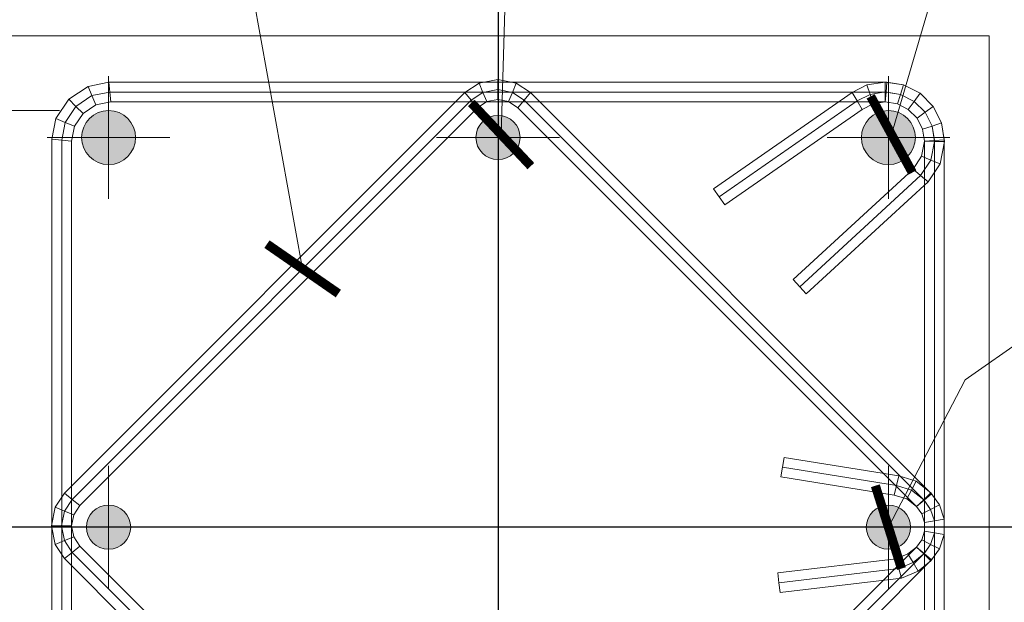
# Model space of a CAD drawing. Header units: millimetres. Extents: x 363306 to 7757304, y 1022887 to 1207196.
# Tile 458 of 656: x 1779664 to 1783674, y 1083244 to 1085615. Entities that reach past the tile are written whole.
import ezdxf
from ezdxf import colors
from ezdxf.entities.mleader import LeaderData, LeaderLine
from ezdxf.math import Vec2, Vec3

# ---------------------------------------------------------------- set-up
doc = ezdxf.new("R2010")
doc.units = ezdxf.units.MM
doc.linetypes.add('ACAD_ISO10W100', pattern=[18, 12, -3, 0, -3])
doc.linetypes.add('CENTERX2', pattern=[101.6, 63.5, -12.7, 12.7, -12.7])
for name, color, linetype in [('0 @ 100', 7, 'Continuous'), ('kcd_tx', 7, 'Continuous'), ('Оси', 7, 'Continuous')]:
    doc.layers.add(name, color=color, linetype=linetype)
for name, color, linetype, lineweight in [('арматура', 1, 'Continuous', 40), ('Выноска', 5, 'Continuous', 15), ('выноски', 170, 'Continuous', 15), ('Основная', 7, 'Continuous', 40)]:
    doc.layers.add(name, color=color, linetype=linetype, lineweight=lineweight)
doc.styles.add('iso', font='isocpeur.TTF')
doc.styles.add('PDF ISOCPEUR Italic', font='isocpeui.ttf')
doc.styles.get("Standard").update_dxf_attribs({"font": 'isocpeui.ttf'})
doc.styles.add('ГОСТ 2.304', font='isocpeui.ttf')
doc.dimstyles.new('Санжар', dxfattribs={"dimtxt": 240, "dimasz": 200, "dimexe": 200, "dimexo": 200, "dimgap": 50, "dimtad": 1, "dimdec": 0, "dimtxsty": 'Standard', "dimblk": 'OBLIQUE', "dimcen": 2.5, "dimdle": 200, "dimclrd": 152, "dimclre": 152, "dimclrt": 152, "dimadec": 0, "dimazin": 0, "dimtfac": 1, "dimtdec": 0, "dimtmove": 0, "dimatfit": 3, "dimldrblk": 'OBLIQUE', "dimfxl": 0, "dimlwd": 0, "dimlwe": 0, "dimarcsym": 0})

# ---------------------------------------------------------------- blocks, each defined once
blk = doc.blocks.new('*U52')
at = {"linetype": 'ACAD_ISO10W100', "lineweight": 5}
h = blk.add_hatch(color=140, dxfattribs=at)
edge = h.paths.add_edge_path()
edge.add_arc((0, 0), 9, 0, 360)
at = {"color": 1, "linetype": 'CENTERX2', "lineweight": 0, "ltscale": 10}
for p, q in [((0, -25), (0, 25)), ((-25, 0), (25, 0))]:
    blk.add_line(p, q, dxfattribs=at)
at = {"layer": 'арматура', "color": 140, "lineweight": 15, "ltscale": 1.5}
blk.add_circle((0, 0), 9, dxfattribs=at)
blk = doc.blocks.new('*U51')
at = {"lineweight": 5, "ltscale": 3}
h = blk.add_hatch(color=42, dxfattribs=at)
edge = h.paths.add_edge_path()
edge.add_arc((0, 0), 11, 0, 360)
at = {"color": 1, "linetype": 'CENTERX2', "lineweight": 0, "ltscale": 10}
for p, q in [((0, -25), (0, 25)), ((-25, 0), (25, 0))]:
    blk.add_line(p, q, dxfattribs=at)
at = {"layer": 'арматура', "color": 42, "lineweight": 15, "ltscale": 1.5}
blk.add_circle((0, 0), 11, dxfattribs=at)
blk = doc.blocks.new('_Oblique')
at = {"color": 0, "linetype": 'ByBlock', "lineweight": -2}
blk.add_line((-0.5, -0.5), (0.5, 0.5), dxfattribs=at)
blk = doc.blocks.new('*D1517')
at = {"layer": 'Defpoints', "color": 0, "lineweight": 25, "transparency": 16777216}
for p in [(1778512.1, 1085245.8), (1780026.1, 1085245.8), (1779612.1, 1083549.8)]:
    blk.add_point(p, dxfattribs=at)
at = {"layer": 'kcd_tx', "lineweight": 0, "transparency": 16777216}
for p, q in [((1778512.1, 1083349.8), (1778512.1, 1085445.8)), ((1779826.1, 1085245.8), (1778312.1, 1085245.8)), ((1779412.1, 1083549.8), (1778312.1, 1083549.8))]:
    blk.add_line(p, q, dxfattribs=at)
at = {"layer": 'kcd_tx', "lineweight": 0, "transparency": 16777216, "xscale": 200, "yscale": 200, "zscale": 200}
for p, rotation in [((1778512.1, 1085245.8), 90), ((1778512.1, 1083549.8), 270)]:
    blk.add_blockref('_Oblique', p, dxfattribs=dict(at, rotation=rotation))
at = {"layer": 'kcd_tx', "lineweight": 0, "transparency": 16777216, "insert": (1778340.5, 1084397.8), "char_height": 240, "attachment_point": 5, "rotation": 90, "bg_fill": 3, "box_fill_scale": 1.1, "bg_fill_color": 256, "bg_fill_true_color": 13158600, "bg_fill_transparency": 0}
blk.add_mtext('170', dxfattribs=at)
blk = doc.blocks.new('*D1518')
at = {"layer": 'Defpoints', "color": 0, "lineweight": 25, "transparency": 16777216}
for p in [(1779612.1, 1083549.8), (1778512.1, 1081849.8), (1780026.1, 1081849.8)]:
    blk.add_point(p, dxfattribs=at)
at = {"layer": 'kcd_tx', "lineweight": 0, "transparency": 16777216}
for p, q in [((1778512.1, 1083749.8), (1778512.1, 1081649.8)), ((1779412.1, 1083549.8), (1778312.1, 1083549.8)), ((1779826.1, 1081849.8), (1778312.1, 1081849.8))]:
    blk.add_line(p, q, dxfattribs=at)
at = {"layer": 'kcd_tx', "lineweight": 0, "transparency": 16777216, "xscale": 200, "yscale": 200, "zscale": 200}
for p, rotation in [((1778512.1, 1083549.8), 90), ((1778512.1, 1081849.8), 270)]:
    blk.add_blockref('_Oblique', p, dxfattribs=dict(at, rotation=rotation))
at = {"layer": 'kcd_tx', "lineweight": 0, "transparency": 16777216, "insert": (1778340.5, 1082699.8), "char_height": 240, "attachment_point": 5, "rotation": 90, "bg_fill": 3, "box_fill_scale": 1.1, "bg_fill_color": 256, "bg_fill_true_color": 13158600, "bg_fill_transparency": 0}
blk.add_mtext('170', dxfattribs=at)
blk = doc.blocks.new('*D1519')
at = {"layer": 'Defpoints', "color": 0, "lineweight": 25, "transparency": 16777216}
for p in [(1778512.1, 1085549.8), (1779612.1, 1085549.8), (1780026.1, 1085245.8)]:
    blk.add_point(p, dxfattribs=at)
at = {"layer": 'kcd_tx', "lineweight": 0, "transparency": 16777216}
for p, q in [((1778512.1, 1085549.8), (1778512.1, 1086185.6)), ((1779412.1, 1085549.8), (1778312.1, 1085549.8)), ((1778512.1, 1085045.8), (1778512.1, 1085549.8)), ((1779826.1, 1085245.8), (1778312.1, 1085245.8))]:
    blk.add_line(p, q, dxfattribs=at)
at = {"layer": 'kcd_tx', "lineweight": 0, "transparency": 16777216, "xscale": 200, "yscale": 200, "zscale": 200}
for p, rotation in [((1778512.1, 1085549.8), 90), ((1778512.1, 1085245.8), 270)]:
    blk.add_blockref('_Oblique', p, dxfattribs=dict(at, rotation=rotation))
at = {"layer": 'kcd_tx', "lineweight": 0, "transparency": 16777216, "insert": (1778342.1, 1085967.7), "char_height": 240, "attachment_point": 5, "rotation": 90, "bg_fill": 3, "box_fill_scale": 1.1, "bg_fill_color": 256, "bg_fill_true_color": 13158600, "bg_fill_transparency": 0}
blk.add_mtext('30', dxfattribs=at)
blk = doc.blocks.new('_ArchTick')
at = {"color": 0, "linetype": 'ByBlock', "const_width": 0.15}
blk.add_lwpolyline([(-0.5, -0.5), (0.5, 0.5)], dxfattribs=at)

msp = doc.modelspace()

# ---------------------------------------------------------------- linework, layer by layer
at = {"lineweight": 15}
for p, q in [((1781534.981, 1085357.272), (1781610.763, 1085372.346)), ((1781610.763, 1085372.346), (1781686.546, 1085357.272)), ((1781610.763, 1085372.346), (1781610.763, 1085331.563)), ((1779864.255, 1085291.573), (1779942.625, 1085343.938)), ((1779942.625, 1085343.938), (1780027.19, 1085360.759)), ((1779942.625, 1085343.938), (1779958.232, 1085306.259)), ((1780027.19, 1085360.759), (1783195.365, 1085360.759)), ((1780027.19, 1085360.759), (1780031.129, 1085320.759)), ((1781477.415, 1085318.808), (1781534.981, 1085357.272)), ((1781534.981, 1085357.272), (1781550.588, 1085319.593)), ((1781610.763, 1085290.779), (1781610.763, 1085331.563)), ((1781686.546, 1085357.272), (1781670.938, 1085319.593)), ((1781686.546, 1085357.272), (1781744.111, 1085318.808)), ((1783053.855, 1085319.011), (1783114.597, 1085349.961)), ((1783114.597, 1085349.961), (1783189.069, 1085361.756)), ((1783114.597, 1085349.961), (1783127.111, 1085311.444)), ((1783189.069, 1085361.756), (1783263.541, 1085349.961)), ((1783189.069, 1085361.756), (1783189.069, 1085321.257)), ((1783195.365, 1085360.759), (1783192.217, 1085320.759)), ((1783195.365, 1085360.759), (1783263.541, 1085349.961)), ((1783263.541, 1085349.961), (1783251.026, 1085311.444)), ((1783263.541, 1085349.961), (1783251.026, 1085311.444)), ((1783263.541, 1085349.961), (1783330.723, 1085315.729)), ((1783263.541, 1085349.961), (1783330.723, 1085315.729)), ((1779811.89, 1085213.202), (1779864.255, 1085291.573)), ((1779847.047, 1083688.439), (1781477.415, 1085318.808)), ((1779864.255, 1085291.573), (1779893.093, 1085262.734)), ((1779973.839, 1085268.579), (1779958.232, 1085306.259)), ((1780035.069, 1085280.759), (1780031.129, 1085320.759)), ((1781477.415, 1085318.808), (1781502.914, 1085287.738)), ((1781528.412, 1085256.668), (1781502.914, 1085287.738)), ((1781566.195, 1085281.914), (1781550.588, 1085319.593)), ((1781566.195, 1085281.914), (1781610.763, 1085290.779)), ((1781610.763, 1085290.779), (1781655.331, 1085281.914)), ((1781655.331, 1085281.914), (1781670.938, 1085319.593)), ((1781693.114, 1085256.668), (1781718.613, 1085287.738)), ((1781744.111, 1085318.808), (1781718.613, 1085287.738)), ((1781744.111, 1085318.808), (1783377.478, 1083685.441)), ((1782489.724, 1084927.165), (1783053.855, 1085319.011)), ((1783053.855, 1085319.011), (1783074.439, 1085284.606)), ((1783139.626, 1085272.928), (1783127.111, 1085311.444)), ((1783189.069, 1085280.759), (1783189.069, 1085321.257)), ((1783189.069, 1085280.759), (1783192.217, 1085320.759)), ((1783238.512, 1085272.928), (1783251.026, 1085311.444)), ((1783238.512, 1085272.928), (1783251.026, 1085311.444)), ((1783330.723, 1085315.729), (1783306.919, 1085282.965)), ((1783330.723, 1085315.729), (1783306.919, 1085282.965)), ((1783330.723, 1085315.729), (1783384.04, 1085262.413)), ((1783330.723, 1085315.729), (1783384.04, 1085262.413)), ((1779921.932, 1085233.896), (1779893.093, 1085262.734)), ((1779909.187, 1083637.442), (1781528.412, 1085256.668)), ((1779921.932, 1085233.896), (1779973.839, 1085268.579)), ((1779973.839, 1085268.579), (1780035.069, 1085280.759)), ((1780035.069, 1085280.759), (1783189.069, 1085280.759)), ((1781528.412, 1085256.668), (1781566.195, 1085281.914)), ((1781655.331, 1085281.914), (1781693.114, 1085256.668)), ((1781693.114, 1085256.668), (1783316.457, 1083633.325)), ((1782535.363, 1084861.46), (1783095.023, 1085250.201)), ((1783095.023, 1085250.201), (1783074.439, 1085284.606)), ((1783095.023, 1085250.201), (1783139.626, 1085272.928)), ((1783139.626, 1085272.928), (1783189.069, 1085280.759)), ((1783189.069, 1085280.759), (1783238.512, 1085272.928)), ((1783189.069, 1085280.759), (1783238.512, 1085272.928)), ((1783238.512, 1085272.928), (1783283.114, 1085250.201)), ((1783238.512, 1085272.928), (1783283.114, 1085250.201)), ((1783283.114, 1085250.201), (1783306.919, 1085282.965)), ((1783283.114, 1085250.201), (1783306.919, 1085282.965)), ((1783283.114, 1085250.201), (1783318.512, 1085214.804)), ((1783283.114, 1085250.201), (1783318.512, 1085214.804)), ((1783384.04, 1085262.413), (1783351.276, 1085238.609)), ((1783384.04, 1085262.413), (1783351.276, 1085238.609)), ((1783384.04, 1085262.413), (1783418.271, 1085195.231)), ((1783384.04, 1085262.413), (1783418.271, 1085195.231)), ((1779795.069, 1085128.638), (1779811.89, 1085213.202)), ((1779811.89, 1085213.202), (1779849.569, 1085197.595)), ((1779887.248, 1085181.988), (1779921.932, 1085233.896)), ((1783318.512, 1085214.804), (1783351.276, 1085238.609)), ((1783318.512, 1085214.804), (1783351.276, 1085238.609)), ((1783318.512, 1085214.804), (1783341.238, 1085170.201)), ((1783318.512, 1085214.804), (1783341.238, 1085170.201)), ((1779887.248, 1085181.988), (1779849.569, 1085197.595)), ((1779875.069, 1085120.759), (1779887.248, 1085181.988)), ((1783341.238, 1085170.201), (1783379.754, 1085182.716)), ((1783341.238, 1085170.201), (1783379.754, 1085182.716)), ((1783341.238, 1085170.201), (1783349.069, 1085120.759)), ((1783341.238, 1085170.201), (1783349.069, 1085120.759)), ((1783418.271, 1085195.231), (1783379.754, 1085182.716)), ((1783418.271, 1085195.231), (1783379.754, 1085182.716)), ((1783418.271, 1085195.231), (1783429.069, 1085127.055)), ((1783418.271, 1085195.231), (1783430.319, 1085119.163)), ((1779795.069, 1081966.879), (1779795.069, 1085128.638)), ((1779795.069, 1085128.638), (1779835.069, 1085124.698)), ((1783429.069, 1085127.055), (1783389.069, 1085123.907)), ((1783429.069, 1085127.055), (1783429.069, 1081966.879)), ((1779875.069, 1085120.759), (1779835.069, 1085124.698)), ((1779875.069, 1081974.759), (1779875.069, 1085120.759)), ((1783349.069, 1085120.759), (1783336.89, 1085059.529)), ((1783349.069, 1085120.759), (1783389.069, 1085123.907)), ((1783349.069, 1085120.759), (1783349.069, 1081974.759)), ((1783349.069, 1085120.759), (1783389.694, 1085119.961)), ((1783430.319, 1085119.163), (1783389.694, 1085119.961)), ((1783430.319, 1085119.163), (1783412.248, 1085028.315)), ((1783336.89, 1085059.529), (1783302.206, 1085007.622)), ((1783336.89, 1085059.529), (1783374.569, 1085043.922)), ((1783302.206, 1085007.622), (1782813.547, 1084557.922)), ((1783302.206, 1085007.622), (1783332.809, 1084981.425)), ((1783412.248, 1085028.315), (1783363.413, 1084955.228)), ((1783412.248, 1085028.315), (1783374.569, 1085043.922)), ((1783363.413, 1084955.228), (1783332.809, 1084981.425)), ((1782489.724, 1084927.165), (1782512.544, 1084894.313)), ((1783363.413, 1084955.228), (1782867.72, 1084499.056)), ((1782535.363, 1084861.46), (1782512.544, 1084894.313)), ((1782813.547, 1084557.922), (1782840.633, 1084528.489)), ((1782867.72, 1084499.056), (1782840.633, 1084528.489)), ((1782776.803, 1083832.972), (1782770.496, 1083793.472)), ((1782776.803, 1083832.972), (1783244.098, 1083758.357)), ((1782764.189, 1083753.973), (1782770.496, 1083793.472)), ((1782764.189, 1083753.973), (1783225.982, 1083680.236)), ((1783244.098, 1083758.357), (1783235.04, 1083719.297)), ((1783244.098, 1083758.357), (1783315.097, 1083736.596)), ((1783315.097, 1083736.596), (1783296.136, 1083700.571)), ((1783315.097, 1083736.596), (1783374.77, 1083689.169)), ((1779808.583, 1083630.874), (1779847.047, 1083688.439)), ((1779847.047, 1083688.439), (1779878.117, 1083662.941)), ((1783225.982, 1083680.236), (1783235.04, 1083719.297)), ((1783277.175, 1083664.546), (1783296.136, 1083700.571)), ((1783374.77, 1083689.169), (1783345.613, 1083661.247)), ((1783377.478, 1083685.441), (1783346.968, 1083659.383)), ((1783374.77, 1083689.169), (1783410.044, 1083640.618)), ((1783377.478, 1083685.441), (1783410.044, 1083640.618)), ((1779909.187, 1083637.442), (1779878.117, 1083662.941)), ((1783225.982, 1083680.236), (1783277.175, 1083664.546)), ((1783277.175, 1083664.546), (1783316.457, 1083633.325)), ((1783316.457, 1083633.325), (1783345.613, 1083661.247)), ((1783316.457, 1083633.325), (1783346.968, 1083659.383)), ((1779793.509, 1083555.092), (1779808.583, 1083630.874)), ((1779808.583, 1083630.874), (1779846.262, 1083615.267)), ((1779883.941, 1083599.66), (1779846.262, 1083615.267)), ((1779883.941, 1083599.66), (1779909.187, 1083637.442)), ((1783316.457, 1083633.325), (1783337.875, 1083603.847)), ((1783316.457, 1083633.325), (1783337.875, 1083603.847)), ((1783337.875, 1083603.847), (1783373.959, 1083622.233)), ((1783337.875, 1083603.847), (1783373.959, 1083622.233)), ((1783337.875, 1083603.847), (1783349.134, 1083569.193)), ((1783337.875, 1083603.847), (1783349.134, 1083569.193)), ((1783410.044, 1083640.618), (1783373.959, 1083622.233)), ((1783410.044, 1083640.618), (1783373.959, 1083622.233)), ((1783410.044, 1083640.618), (1783429.134, 1083581.863)), ((1783410.044, 1083640.618), (1783429.134, 1083581.863)), ((1779875.076, 1083555.092), (1779883.941, 1083599.66)), ((1783349.134, 1083569.193), (1783389.134, 1083575.528)), ((1783349.134, 1083569.193), (1783389.134, 1083575.528)), ((1783349.134, 1083569.193), (1783349.134, 1083532.755)), ((1783349.134, 1083569.193), (1783349.134, 1083532.755)), ((1783429.134, 1083581.863), (1783389.134, 1083575.528)), ((1783429.134, 1083581.863), (1783389.134, 1083575.528)), ((1783429.134, 1083581.863), (1783429.134, 1083520.085)), ((1783429.134, 1083581.863), (1783429.134, 1083520.085)), ((1779808.583, 1083479.309), (1779793.509, 1083555.092)), ((1779793.509, 1083555.092), (1779834.292, 1083555.092)), ((1779875.076, 1083555.092), (1779834.292, 1083555.092)), ((1779883.941, 1083510.524), (1779875.076, 1083555.092)), ((1783349.134, 1083532.755), (1783337.875, 1083498.101)), ((1783349.134, 1083532.755), (1783337.875, 1083498.101)), ((1783349.134, 1083532.755), (1783389.134, 1083526.42)), ((1783349.134, 1083532.755), (1783389.134, 1083526.42)), ((1783429.134, 1083520.085), (1783389.134, 1083526.42)), ((1783429.134, 1083520.085), (1783389.134, 1083526.42)), ((1779808.583, 1083479.309), (1779846.262, 1083494.916)), ((1779883.941, 1083510.524), (1779846.262, 1083494.916)), ((1779909.187, 1083472.741), (1779883.941, 1083510.524)), ((1783337.875, 1083498.101), (1783316.457, 1083468.623)), ((1783337.875, 1083498.101), (1783316.457, 1083468.623)), ((1783337.875, 1083498.101), (1783373.959, 1083479.715)), ((1783337.875, 1083498.101), (1783373.959, 1083479.715)), ((1783429.134, 1083520.085), (1783410.044, 1083461.329)), ((1783429.134, 1083520.085), (1783410.044, 1083461.329)), ((1779847.047, 1083421.744), (1779808.583, 1083479.309)), ((1779847.047, 1083421.744), (1779878.117, 1083447.242)), ((1779909.187, 1083472.741), (1779878.117, 1083447.242)), ((1781532.53, 1081849.397), (1779909.187, 1083472.741)), ((1783316.457, 1083468.623), (1781697.232, 1081849.397)), ((1783316.457, 1083468.623), (1783281.528, 1083440.524)), ((1783316.457, 1083468.623), (1783346.968, 1083442.565)), ((1783316.457, 1083468.623), (1783345.684, 1083440.798)), ((1783377.478, 1083416.507), (1783346.968, 1083442.565)), ((1783410.044, 1083461.329), (1783373.959, 1083479.715)), ((1783410.044, 1083461.329), (1783373.959, 1083479.715)), ((1783410.044, 1083461.329), (1783374.911, 1083412.973)), ((1783410.044, 1083461.329), (1783377.478, 1083416.507)), ((1781481.533, 1081787.257), (1779847.047, 1083421.744)), ((1783377.478, 1083416.507), (1781748.229, 1081787.257)), ((1783234.106, 1083420.467), (1782751.139, 1083363.452)), ((1783281.528, 1083440.524), (1783234.106, 1083420.467)), ((1783234.106, 1083420.467), (1783244.447, 1083381.41)), ((1783281.528, 1083440.524), (1783302.251, 1083405.858)), ((1783322.973, 1083371.192), (1783302.251, 1083405.858)), ((1783374.911, 1083412.973), (1783322.973, 1083371.192)), ((1783374.911, 1083412.973), (1783345.684, 1083440.798)), ((1782751.139, 1083363.452), (1782755.829, 1083323.728)), ((1783254.788, 1083342.353), (1783244.447, 1083381.41)), ((1783322.973, 1083371.192), (1783254.788, 1083342.353)), ((1782760.518, 1083284.004), (1782755.829, 1083323.728)), ((1783254.788, 1083342.353), (1782760.518, 1083284.004))]:
    msp.add_line(p, q, dxfattribs=at)
at = {"color": 9, "lineweight": 15}
for p, q in [((1781550.588, 1085319.593), (1781610.763, 1085331.563)), ((1781610.763, 1085331.563), (1781670.938, 1085319.593)), ((1779878.117, 1083662.941), (1781502.914, 1085287.738)), ((1779893.093, 1085262.734), (1779958.232, 1085306.259)), ((1779958.232, 1085306.259), (1780031.129, 1085320.759)), ((1780031.129, 1085320.759), (1783192.217, 1085320.759)), ((1781502.914, 1085287.738), (1781550.588, 1085319.593)), ((1781670.938, 1085319.593), (1781718.613, 1085287.738)), ((1781718.613, 1085287.738), (1783346.968, 1083659.383)), ((1783074.439, 1085284.606), (1783127.111, 1085311.444)), ((1783127.111, 1085311.444), (1783189.069, 1085321.257)), ((1783189.069, 1085321.257), (1783251.026, 1085311.444)), ((1783192.217, 1085320.759), (1783251.026, 1085311.444)), ((1783251.026, 1085311.444), (1783306.919, 1085282.965)), ((1783251.026, 1085311.444), (1783306.919, 1085282.965)), ((1779849.569, 1085197.595), (1779893.093, 1085262.734)), ((1782512.544, 1084894.313), (1783074.439, 1085284.606)), ((1783306.919, 1085282.965), (1783351.276, 1085238.609)), ((1783306.919, 1085282.965), (1783351.276, 1085238.609)), ((1783351.276, 1085238.609), (1783379.754, 1085182.716)), ((1783351.276, 1085238.609), (1783379.754, 1085182.716)), ((1779835.069, 1085124.698), (1779849.569, 1085197.595)), ((1783379.754, 1085182.716), (1783389.069, 1085123.907)), ((1783379.754, 1085182.716), (1783389.694, 1085119.961)), ((1779835.069, 1081970.819), (1779835.069, 1085124.698)), ((1783389.694, 1085119.961), (1783374.569, 1085043.922)), ((1783389.069, 1085123.907), (1783389.069, 1081970.819)), ((1783374.569, 1085043.922), (1783332.809, 1084981.425)), ((1783332.809, 1084981.425), (1782840.633, 1084528.489)), ((1782770.496, 1083793.472), (1783235.04, 1083719.297)), ((1783235.04, 1083719.297), (1783296.136, 1083700.571)), ((1783296.136, 1083700.571), (1783345.613, 1083661.247)), ((1779846.262, 1083615.267), (1779878.117, 1083662.941)), ((1783345.613, 1083661.247), (1783373.959, 1083622.233)), ((1783346.968, 1083659.383), (1783373.959, 1083622.233)), ((1779834.292, 1083555.092), (1779846.262, 1083615.267)), ((1783373.959, 1083622.233), (1783389.134, 1083575.528)), ((1783373.959, 1083622.233), (1783389.134, 1083575.528)), ((1783389.134, 1083575.528), (1783389.134, 1083526.42)), ((1783389.134, 1083575.528), (1783389.134, 1083526.42)), ((1779846.262, 1083494.916), (1779834.292, 1083555.092)), ((1783389.134, 1083526.42), (1783373.959, 1083479.715)), ((1783389.134, 1083526.42), (1783373.959, 1083479.715)), ((1779878.117, 1083447.242), (1779846.262, 1083494.916)), ((1781507.031, 1081818.327), (1779878.117, 1083447.242)), ((1783346.968, 1083442.565), (1781722.73, 1081818.327)), ((1783373.959, 1083479.715), (1783345.684, 1083440.798)), ((1783373.959, 1083479.715), (1783346.968, 1083442.565)), ((1783302.251, 1083405.858), (1783244.447, 1083381.41)), ((1783345.684, 1083440.798), (1783302.251, 1083405.858)), ((1783244.447, 1083381.41), (1782755.829, 1083323.728))]:
    msp.add_line(p, q, dxfattribs=at)
at = {"layer": 'Выноска'}
msp.add_lwpolyline([(1783612.069, 1081549.759), (1779612.069, 1081549.759), (1779612.069, 1085549.759), (1783612.069, 1085549.759)], close=True, dxfattribs=at)
at = {"layer": 'Оси', "ltscale": 500}
for p, q in [((1781612.069, 1086727.097), (1781612.069, 1078978.126)), ((1785389.668, 1083549.759), (1776662.68, 1083549.759))]:
    msp.add_line(p, q, dxfattribs=at)

# ---------------------------------------------------------------- block references
at = {"layer": 'Основная', "color": 6, "lineweight": 18, "xscale": 10, "yscale": 10, "zscale": 10}
for name, p in [('*U51', (1780026.069, 1085135.759)), ('*U52', (1781612.069, 1085135.759)), ('*U51', (1783202.069, 1085135.759)), ('*U52', (1780026.069, 1083549.759)), ('*U52', (1783202.069, 1083549.759))]:
    msp.add_blockref(name, p, dxfattribs=at)

# ---------------------------------------------------------------- texts
at = {"lineweight": 9, "char_height": 400, "width": 9717.00309, "attachment_point": 1, "style": 'iso'}
for insert in [(1179462.79, 1087508.085, 0), (1224462.79, 1087508.085, 0), (1134531.899, 1087474.922, 0), (1269531.899, 1087474.922, 0)]:
    msp.add_mtext('\\pi1764.372;Примерных вид для\\P\\pi488.236;стена монтажа (Газоблок)', dxfattribs=dict(at, insert=insert))
at = {"color": 18, "lineweight": 0, "true_color": 0x000000, "char_height": 500, "width": 9430.53612, "attachment_point": 1}
for s, insert in [('\\pi643.3;{\\LКолонна монолитная K-1\\P\\pi2988.375;}(опалубка)', (1688064.24, 1087204.928)), ('\\pi643.3;{\\LКолонна монолитная K-2\\P\\pi2988.375;}(опалубка)', (1745064.24, 1087204.928))]:
    msp.add_mtext(s, dxfattribs=dict(at, insert=insert))
at = {"layer": '0 @ 100', "color": 7, "insert": (761996.908, 1075986.433), "char_height": 318.940213, "width": 19697.5359, "attachment_point": 4, "style": 'ГОСТ 2.304'}
msp.add_mtext('\\pi5457.36288;{\\fISOCPEUR|b1|i1|c204|p34;Характеристика участка строительства:\\P\\pi0;\\P}Расчетная зимняя температура воздух 15 °С.\\PСкоростной напор ветра   - 38кг/м2.\\PВес снегового покрова    - 50кг/м2.\\PКлассификация зданий по функциональной пожарной опасности - Ф 4.1 \\PКоэффициент надежности по назначению - 0.95\\P\\P^IПроектом разработано подъёмник для мало мобильных граждан населения грузоподъемностью 250 кг. скоростью 0,25 см/с. Двери шахт подъёмника противопожарные с пределом огнестойкости El 30. Подъёмники оборудованы кабинами габаритами 1500х1500 мм, ширина дверей кабины обеспечивает проезд инвалидной коляски. Для экстренных случаев подъёмник оснащен дополнительным аккумулятором и механическим спуском для безопасного спуска пассажира в нулевую отметку. Так же в дверях подъёмника установлены замки датчики которые открываются с ключевыми картами, чтобы открыть двери подъёмника.\\P^IС внешней и внутренней стороны наружных стен предусмотрено обшивка из аквапанелей толщиной 12,5мм с утеплением из минераловатной ваты на кварцевой основе, А =0,040 Вт/мС, толщиной 100мм. (по теплотехническому расчету). Наружная отделка из органическое стекло.\\P^IПодрядчик обязан предоставить заказчику сертификаты соответствия и пожарной безопасности на фасадную систему и все применяемые в данной системе материалы и изделия.\\PКонструкции, изделия и материалы применены по действующим стандартам, ТУ, сертификатам. На путях эвакуации используются отделочные материалы, соответствующие требованиям п. 5.25 ШНК 2.01.02-04.\\PОтделка стен с внутренней стороны окраска водоэмульсионными красками светлых тонов. Во внутренней и наружной отделке использованы современные отделочные материалы используемые на территории Республики Узбекистан.\\P^IКрыша - скатная из металлических профилированных листов с полимерными покрытиями с обеих сторон толщ.0,55мм по металлическим конструкциям.\\P^IПо периметру наружных стен устраивается бетонная отмостка. Бетон кл.В 7,5 шириной 1000 мм, толщиной 50 мм по гравийному основанию толщиной 100 мм -150 мм.\\P^IВсе строительно-монтажные работы вести согласно указаний соответствующих строительных норм и проекта производства работ (П.П.Р.) на основании ШНК 3.01.01 - 03 и КМК 3.01.02 - 00.', dxfattribs=at)

# ---------------------------------------------------------------- leaders
at = {"layer": 'выноски', "color": 7, "ltscale": 500}
ml = msp.add_multileader_mtext('Standard', dxfattribs=at)
ml.set_content('{\\C172;поз.4,5\\P\\C244;ø16А400 }', color=7, style='PDF ISOCPEUR Italic')
ml.set_leader_properties(color=256, linetype='ByLayer', lineweight=-1)
ml.set_arrow_properties(name='ARCHTICK')
ml.build(insert=Vec2(0, 0))
ml.multileader.update_dxf_attribs({"text_left_attachment_type": 6, "text_right_attachment_type": 6, "dogleg_length": 132.483, "arrow_head_size": 250})
ctx = ml.context
ctx.base_point, ctx.char_height, ctx.arrow_head_size, ctx.landing_gap_size, ctx.plane_origin, ctx.plane_x_axis, ctx.plane_y_axis = Vec3(1782065.744, 1086334.752), 250, 250, 0.45, Vec3(1787289.597, 1085645.805), Vec3(1, -0.00000009), Vec3(0.00000009, 1)
ctx.left_attachment, ctx.right_attachment, ctx.text_align_type = 6, 6, 1
notes = []
notes.append((ctx, [(1, (1, 1, 0), (1781933.261, 1086334.752), (1, -0.00000009), 132.483, [(5, [(1781624.569, 1085148.259), (1781642.432, 1085748.094)], 0, [])])]))
ctx.mtext.insert, ctx.mtext.text_direction, ctx.mtext.rotation, ctx.mtext.alignment, ctx.mtext.flow_direction = Vec3(1782738.448, 1086634.752), Vec3(1, -0.00000009), 6.28318522, 2, 5
ml = msp.add_multileader_mtext('Standard', dxfattribs=at)
ml.set_content('{\\C172;поз.1,2\\P\\pxqc;\\C244;ø20А400 }', color=7, style='PDF ISOCPEUR Italic')
ml.set_leader_properties(color=256, linetype='ByLayer', lineweight=-1)
ml.set_arrow_properties(name='ARCHTICK')
ml.build(insert=Vec2(0, 0))
ml.multileader.update_dxf_attribs({"text_left_attachment_type": 6, "text_right_attachment_type": 6, "dogleg_length": 132.483, "arrow_head_size": 250})
ctx = ml.context
ctx.base_point, ctx.char_height, ctx.arrow_head_size, ctx.landing_gap_size, ctx.plane_origin, ctx.plane_x_axis, ctx.plane_y_axis = Vec3(1783858.416, 1086122.915), 250, 250, 0.45, Vec3(1788879.597, 1085645.805), Vec3(1, -0.00000009), Vec3(0.00000009, 1)
ctx.left_attachment, ctx.right_attachment, ctx.text_align_type = 6, 6, 1
notes.append((ctx, [(1, (1, 1, 0), (1783725.933, 1086122.915), (1, -0.00000009), 132.483, [(5, [(1783214.569, 1085148.259), (1783398.829, 1085777.14)], 0, [])])]))
ctx.mtext.insert, ctx.mtext.text_direction, ctx.mtext.rotation, ctx.mtext.alignment, ctx.mtext.flow_direction = Vec3(1784560.002, 1086422.915), Vec3(1, -0.00000009), 6.28318522, 2, 5
ml = msp.add_multileader_mtext('Standard', dxfattribs=at)
ml.set_content('{\\C172;поз.4,5\\P\\C244;ø16А400 }', color=7, style='PDF ISOCPEUR Italic')
ml.set_leader_properties(color=256, linetype='ByLayer', lineweight=-1)
ml.set_arrow_properties(name='ARCHTICK')
ml.build(insert=Vec2(0, 0))
ml.multileader.update_dxf_attribs({"text_left_attachment_type": 6, "text_right_attachment_type": 6, "dogleg_length": 132.483, "arrow_head_size": 250})
ctx = ml.context
ctx.base_point, ctx.char_height, ctx.arrow_head_size, ctx.landing_gap_size, ctx.plane_origin, ctx.plane_x_axis, ctx.plane_y_axis = Vec3(1784031.109, 1084418.583), 250, 250, 0.45, Vec3(1788867.097, 1084047.305), Vec3(1, -0.00000009), Vec3(0.00000009, 1)
ctx.left_attachment, ctx.right_attachment, ctx.text_align_type = 6, 6, 1
notes.append((ctx, [(1, (1, 1, 0), (1783898.627, 1084418.583), (1, -0.00000009), 132.483, [(5, [(1783202.069, 1083549.759), (1783514.056, 1084149.594)], 0, [])])]))
ctx.mtext.insert, ctx.mtext.text_direction, ctx.mtext.rotation, ctx.mtext.alignment, ctx.mtext.flow_direction = Vec3(1784703.813, 1084718.583), Vec3(1, -0.00000009), 6.28318522, 2, 5
for ctx, leaders in notes:
    for number, flags, end, landing, length, lines in leaders:
        leader = LeaderData()
        leader.index, (leader.has_last_leader_line, leader.has_dogleg_vector, leader.attachment_direction) = number, flags
        leader.last_leader_point, leader.dogleg_vector, leader.dogleg_length = Vec3(end), Vec3(landing), length
        for number, points, colour, breaks in lines:
            line = LeaderLine()
            line.index, line.vertices, line.color, line.breaks = number, Vec3.list(points), colors.encode_raw_color(colour), breaks
            leader.lines.append(line)
        ctx.leaders.append(leader)

# ---------------------------------------------------------------- next in the draw order: dimensions: what is measured, and where the dimension line sits
at = {"layer": 'kcd_tx', "color": 18, "lineweight": 0, "true_color": 0x000000}
dim = msp.add_linear_dim(base=(1778512.068, 1085245.759), p1=(1779612.069, 1083549.759), p2=(1780026.069, 1085245.759), angle=270, dimstyle='Санжар', override={"dimlfac": 0.1, "dimclrd": 256, "dimclre": 256, "dimclrt": 256, "dimfxl": 0.18, "dimtfill": 1, "dimarcsym": 2}, dxfattribs=at)
dim.commit()
dim.dimension.update_dxf_attribs({"geometry": '*D1517', "text_midpoint": (1778340.522, 1084397.759)})

# ---------------------------------------------------------------- next in the draw order: dimensions: what is measured, and where the dimension line sits
dim = msp.add_linear_dim(base=(1778512.068, 1085549.759), p1=(1780026.069, 1085245.759), p2=(1779612.069, 1085549.759), angle=90, dimstyle='Санжар', override={"dimlfac": 0.1, "dimclrd": 256, "dimclre": 256, "dimclrt": 256, "dimfxl": 0.18, "dimtfill": 1, "dimarcsym": 2}, dxfattribs=at)
dim.commit()
dim.dimension.update_dxf_attribs({"geometry": '*D1519', "text_midpoint": (1778512.068, 1085967.668), "dimtype": 160})
dim = msp.add_linear_dim(base=(1778512.068, 1081849.759), p1=(1779612.069, 1083549.759), p2=(1780026.069, 1081849.759), angle=270, dimstyle='Санжар', override={"dimlfac": 0.1, "dimclrd": 256, "dimclre": 256, "dimclrt": 256, "dimfxl": 0.18, "dimtfill": 1, "dimarcsym": 2}, dxfattribs=at)
dim.commit()
dim.dimension.update_dxf_attribs({"geometry": '*D1518', "text_midpoint": (1778340.522, 1082699.759)})

# ---------------------------------------------------------------- next in the draw order: leaders
at = {"layer": 'выноски', "color": 7, "ltscale": 500}
ml = msp.add_multileader_mtext('Standard', dxfattribs=at)
ml.set_content('{\\C256;поз.10\\C172; \\P\\pxqc;\\C244;ø8А240}', color=7, style='PDF ISOCPEUR Italic')
ml.set_leader_properties(color=256, linetype='ByLayer', lineweight=-1)
ml.set_arrow_properties(name='ARCHTICK')
ml.build(insert=Vec2(0, 0))
ml.multileader.update_dxf_attribs({"text_left_attachment_type": 6, "text_right_attachment_type": 6, "dogleg_length": 50, "arrow_head_size": 250})
ctx = ml.context
ctx.base_point, ctx.char_height, ctx.arrow_head_size, ctx.landing_gap_size, ctx.plane_origin, ctx.plane_x_axis, ctx.plane_y_axis = Vec3(1779143.915, 1086301.454), 250, 250, 0.45, Vec3(1780258.104, 1089986.19), Vec3(1, -0.00000009), Vec3(0.00000009, 1)
ctx.left_attachment, ctx.right_attachment, ctx.text_align_type = 6, 6, 1
notes = []
notes.append((ctx, [(1, (1, 1, 0), (1780507.222, 1086301.454), (-1, 0.00000009), 132.483, [(0, [(1780816.45, 1084601.275)], 0, [])])]))
ctx.mtext.insert, ctx.mtext.text_direction, ctx.mtext.rotation, ctx.mtext.width, ctx.mtext.alignment, ctx.mtext.flow_direction = Vec3(1779759.327, 1086601.454), Vec3(1, -0.00000009), 6.28318522, 855.11577, 2, 5
for ctx, leaders in notes:
    for number, flags, end, landing, length, lines in leaders:
        leader = LeaderData()
        leader.index, (leader.has_last_leader_line, leader.has_dogleg_vector, leader.attachment_direction) = number, flags
        leader.last_leader_point, leader.dogleg_vector, leader.dogleg_length = Vec3(end), Vec3(landing), length
        for number, points, colour, breaks in lines:
            line = LeaderLine()
            line.index, line.vertices, line.color, line.breaks = number, Vec3.list(points), colors.encode_raw_color(colour), breaks
            leader.lines.append(line)
        ctx.leaders.append(leader)

doc.saveas('drawing.dxf')
